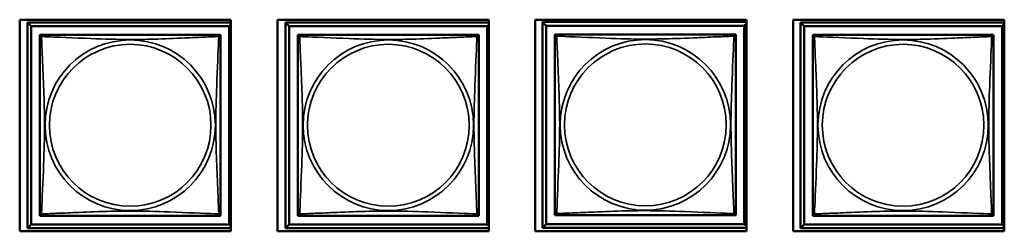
# Model space of a CAD drawing. Header units: inches. Extents: x 1.9 to 64.4, y 1.6 to 69.2.
# Tile 263 of 328: x 50.424 to 52.999, y 45.149 to 45.701. Entities that reach past the tile are written whole.
import ezdxf

# ---------------------------------------------------------------- set-up
doc = ezdxf.new("R2010")
doc.units = ezdxf.units.IN
doc.header["$MEASUREMENT"] = 0
doc.layers.add('Visible (ANSI)', color=7, linetype='Continuous', lineweight=50)
doc.layers.add('Visible Narrow (ANSI)', color=7, linetype='Continuous', lineweight=35)

msp = doc.modelspace()

# ---------------------------------------------------------------- linework, layer by layer
at = {"layer": 'Visible (ANSI)'}
for p, q in [((50.4241, 45.1485), (50.4241, 45.701)), ((50.4241, 45.701), (50.9766, 45.701)), ((50.9766, 45.701), (50.9766, 45.1485)), ((51.0981, 45.1485), (51.0981, 45.701)), ((51.0981, 45.701), (51.6506, 45.701)), ((51.6506, 45.701), (51.6506, 45.1485)), ((51.7721, 45.1485), (51.7721, 45.701)), ((51.7721, 45.701), (52.3246, 45.701)), ((52.3246, 45.701), (52.3246, 45.1485)), ((52.4461, 45.1485), (52.4461, 45.701)), ((52.4461, 45.701), (52.9986, 45.701)), ((52.9986, 45.701), (52.9986, 45.1485)), ((50.4443, 45.6941), (50.9766, 45.6941)), ((50.4541, 45.6843), (50.4443, 45.6941)), ((50.4443, 45.1567), (50.4443, 45.6941)), ((50.4541, 45.6843), (50.9718, 45.6843)), ((50.4541, 45.1665), (50.4541, 45.6843)), ((50.9766, 45.689), (50.9718, 45.6843)), ((50.9718, 45.6843), (50.9718, 45.1665)), ((51.1193, 45.6941), (51.6506, 45.6941)), ((51.1291, 45.6843), (51.1193, 45.6941)), ((51.1193, 45.1567), (51.1193, 45.6941)), ((51.1291, 45.6843), (51.6468, 45.6843)), ((51.1291, 45.1665), (51.1291, 45.6843)), ((51.6506, 45.688), (51.6468, 45.6843)), ((51.6468, 45.6843), (51.6468, 45.1665)), ((51.7913, 45.6951), (52.3246, 45.6951)), ((51.8011, 45.6853), (51.7913, 45.6951)), ((51.7913, 45.1577), (51.7913, 45.6951)), ((51.8011, 45.6853), (52.3188, 45.6853)), ((51.8011, 45.1675), (51.8011, 45.6853)), ((52.3246, 45.691), (52.3188, 45.6853)), ((52.3188, 45.6853), (52.3188, 45.1675)), ((52.4653, 45.6941), (52.9986, 45.6941)), ((52.4751, 45.6843), (52.4653, 45.6941)), ((52.4653, 45.1567), (52.4653, 45.6941)), ((52.4751, 45.6843), (52.9928, 45.6843)), ((52.4751, 45.1665), (52.4751, 45.6843)), ((52.9986, 45.69), (52.9928, 45.6843)), ((52.9928, 45.6843), (52.9928, 45.1665)), ((50.4767, 45.6558), (50.4767, 45.6616)), ((50.4767, 45.6616), (50.4825, 45.6616)), ((50.9434, 45.6616), (50.9492, 45.6616)), ((50.9492, 45.6616), (50.9492, 45.6557)), ((51.1517, 45.6558), (51.1517, 45.6616)), ((51.1517, 45.6616), (51.1575, 45.6616)), ((51.6184, 45.6616), (51.6242, 45.6616)), ((51.6242, 45.6616), (51.6242, 45.6557)), ((51.8237, 45.6568), (51.8237, 45.6626)), ((51.8237, 45.6626), (51.8295, 45.6626)), ((52.2904, 45.6626), (52.2962, 45.6626)), ((52.2962, 45.6626), (52.2962, 45.6567)), ((52.4977, 45.6558), (52.4977, 45.6616)), ((52.4977, 45.6616), (52.5035, 45.6616)), ((52.9644, 45.6616), (52.9702, 45.6616)), ((52.9702, 45.6616), (52.9702, 45.6557)), ((50.4767, 45.1892), (50.4767, 45.195)), ((50.4826, 45.1892), (50.4767, 45.1892)), ((50.9492, 45.1892), (50.9433, 45.1892)), ((50.9492, 45.1951), (50.9492, 45.1892)), ((51.1517, 45.1892), (51.1517, 45.195)), ((51.1576, 45.1892), (51.1517, 45.1892)), ((51.6242, 45.1892), (51.6183, 45.1892)), ((51.6242, 45.1951), (51.6242, 45.1892)), ((51.8237, 45.1902), (51.8237, 45.196)), ((51.8296, 45.1902), (51.8237, 45.1902)), ((52.2962, 45.1902), (52.2903, 45.1902)), ((52.2962, 45.1961), (52.2962, 45.1902)), ((52.4977, 45.1892), (52.4977, 45.195)), ((52.5036, 45.1892), (52.4977, 45.1892)), ((52.9702, 45.1892), (52.9643, 45.1892)), ((52.9702, 45.1951), (52.9702, 45.1892)), ((50.4541, 45.1665), (50.4443, 45.1567)), ((50.9766, 45.1567), (50.4443, 45.1567)), ((50.9718, 45.1665), (50.4541, 45.1665)), ((50.9718, 45.1665), (50.9766, 45.1618)), ((51.1291, 45.1665), (51.1193, 45.1567)), ((51.6506, 45.1567), (51.1193, 45.1567)), ((51.6468, 45.1665), (51.1291, 45.1665)), ((51.6468, 45.1665), (51.6506, 45.1628)), ((51.8011, 45.1675), (51.7913, 45.1577)), ((52.3246, 45.1577), (51.7913, 45.1577)), ((52.3188, 45.1675), (51.8011, 45.1675)), ((52.3188, 45.1675), (52.3246, 45.1618)), ((52.4751, 45.1665), (52.4653, 45.1567)), ((52.9986, 45.1567), (52.4653, 45.1567)), ((52.9928, 45.1665), (52.4751, 45.1665)), ((52.9928, 45.1665), (52.9986, 45.1608)), ((50.9766, 45.1485), (50.4241, 45.1485)), ((51.6506, 45.1485), (51.0981, 45.1485)), ((52.3246, 45.1485), (51.7721, 45.1485)), ((52.9986, 45.1485), (52.4461, 45.1485))]:
    msp.add_line(p, q, dxfattribs=at)
for centre, start, end in [((50.4826, 45.6557), 90, 180), ((50.9433, 45.6557), 0, 90), ((51.1576, 45.6557), 90, 180), ((51.6183, 45.6557), 0, 90), ((51.8296, 45.6567), 90, 180), ((52.2903, 45.6567), 0, 90), ((52.5036, 45.6557), 90, 180), ((52.9643, 45.6557), 0, 90), ((50.4826, 45.1951), 180, 270), ((50.9433, 45.1951), 270, 360), ((51.1576, 45.1951), 180, 270), ((51.6183, 45.1951), 270, 360), ((51.8296, 45.1961), 180, 270), ((52.2903, 45.1961), 270, 360), ((52.5036, 45.1951), 180, 270), ((52.9643, 45.1951), 270, 360)]:
    msp.add_arc(centre, 0.00591, start, end, dxfattribs=at)
for points in [[(50.4767, 45.6557), (50.4767, 45.6551), (50.4767, 45.6524), (50.4767, 45.648), (50.4767, 45.6399), (50.4767, 45.626), (50.4767, 45.6098), (50.4767, 45.5937), (50.4767, 45.5755), (50.4767, 45.5569), (50.4767, 45.5305), (50.4767, 45.5032), (50.4767, 45.4762), (50.4767, 45.4592), (50.4767, 45.4423), (50.4767, 45.4254), (50.4767, 45.3916), (50.4767, 45.3577), (50.4767, 45.324), (50.4767, 45.282), (50.4767, 45.2381), (50.4767, 45.2125), (50.4767, 45.2024), (50.4767, 45.196), (50.4767, 45.1951)], [(50.9433, 45.6616), (50.9427, 45.6616), (50.94, 45.6616), (50.9356, 45.6616), (50.9274, 45.6616), (50.9135, 45.6616), (50.8974, 45.6616), (50.8813, 45.6616), (50.8631, 45.6616), (50.8444, 45.6616), (50.8181, 45.6616), (50.7908, 45.6616), (50.7637, 45.6616), (50.7468, 45.6616), (50.7299, 45.6616), (50.713, 45.6616), (50.6791, 45.6616), (50.6453, 45.6616), (50.6115, 45.6616), (50.5695, 45.6616), (50.5256, 45.6616), (50.5001, 45.6616), (50.49, 45.6616), (50.4836, 45.6616), (50.4826, 45.6616)], [(50.9492, 45.1951), (50.9492, 45.1957), (50.9492, 45.1984), (50.9492, 45.2028), (50.9492, 45.2109), (50.9492, 45.2248), (50.9492, 45.241), (50.9492, 45.2571), (50.9492, 45.2753), (50.9492, 45.2939), (50.9492, 45.3203), (50.9492, 45.3476), (50.9492, 45.3746), (50.9492, 45.3916), (50.9492, 45.4085), (50.9492, 45.4254), (50.9492, 45.4592), (50.9492, 45.4931), (50.9492, 45.5268), (50.9492, 45.5688), (50.9492, 45.6127), (50.9492, 45.6383), (50.9492, 45.6484), (50.9492, 45.6548), (50.9492, 45.6557)], [(51.1517, 45.6557), (51.1517, 45.6551), (51.1517, 45.6524), (51.1517, 45.648), (51.1517, 45.6399), (51.1517, 45.626), (51.1517, 45.6098), (51.1517, 45.5937), (51.1517, 45.5755), (51.1517, 45.5569), (51.1517, 45.5305), (51.1517, 45.5032), (51.1517, 45.4762), (51.1517, 45.4592), (51.1517, 45.4423), (51.1517, 45.4254), (51.1517, 45.3916), (51.1517, 45.3577), (51.1517, 45.324), (51.1517, 45.282), (51.1517, 45.2381), (51.1517, 45.2125), (51.1517, 45.2024), (51.1517, 45.196), (51.1517, 45.1951)], [(51.6183, 45.6616), (51.6177, 45.6616), (51.615, 45.6616), (51.6106, 45.6616), (51.6024, 45.6616), (51.5885, 45.6616), (51.5724, 45.6616), (51.5563, 45.6616), (51.5381, 45.6616), (51.5194, 45.6616), (51.4931, 45.6616), (51.4658, 45.6616), (51.4387, 45.6616), (51.4218, 45.6616), (51.4049, 45.6616), (51.388, 45.6616), (51.3541, 45.6616), (51.3203, 45.6616), (51.2865, 45.6616), (51.2445, 45.6616), (51.2006, 45.6616), (51.1751, 45.6616), (51.165, 45.6616), (51.1586, 45.6616), (51.1576, 45.6616)], [(51.6242, 45.1951), (51.6242, 45.1957), (51.6242, 45.1984), (51.6242, 45.2028), (51.6242, 45.2109), (51.6242, 45.2248), (51.6242, 45.241), (51.6242, 45.2571), (51.6242, 45.2753), (51.6242, 45.2939), (51.6242, 45.3203), (51.6242, 45.3476), (51.6242, 45.3746), (51.6242, 45.3916), (51.6242, 45.4085), (51.6242, 45.4254), (51.6242, 45.4592), (51.6242, 45.4931), (51.6242, 45.5268), (51.6242, 45.5688), (51.6242, 45.6127), (51.6242, 45.6383), (51.6242, 45.6484), (51.6242, 45.6548), (51.6242, 45.6557)], [(51.8237, 45.6567), (51.8237, 45.6561), (51.8237, 45.6534), (51.8237, 45.649), (51.8237, 45.6409), (51.8237, 45.627), (51.8237, 45.6108), (51.8237, 45.5947), (51.8237, 45.5765), (51.8237, 45.5579), (51.8237, 45.5315), (51.8237, 45.5042), (51.8237, 45.4772), (51.8237, 45.4602), (51.8237, 45.4433), (51.8237, 45.4264), (51.8237, 45.3926), (51.8237, 45.3587), (51.8237, 45.325), (51.8237, 45.283), (51.8237, 45.2391), (51.8237, 45.2135), (51.8237, 45.2034), (51.8237, 45.197), (51.8237, 45.1961)], [(52.2903, 45.6626), (52.2897, 45.6626), (52.287, 45.6626), (52.2826, 45.6626), (52.2744, 45.6626), (52.2605, 45.6626), (52.2444, 45.6626), (52.2283, 45.6626), (52.2101, 45.6626), (52.1914, 45.6626), (52.1651, 45.6626), (52.1378, 45.6626), (52.1107, 45.6626), (52.0938, 45.6626), (52.0769, 45.6626), (52.06, 45.6626), (52.0261, 45.6626), (51.9923, 45.6626), (51.9585, 45.6626), (51.9165, 45.6626), (51.8726, 45.6626), (51.8471, 45.6626), (51.837, 45.6626), (51.8306, 45.6626), (51.8296, 45.6626)], [(52.2962, 45.1961), (52.2962, 45.1967), (52.2962, 45.1994), (52.2962, 45.2038), (52.2962, 45.2119), (52.2962, 45.2258), (52.2962, 45.242), (52.2962, 45.2581), (52.2962, 45.2763), (52.2962, 45.2949), (52.2962, 45.3213), (52.2962, 45.3486), (52.2962, 45.3756), (52.2962, 45.3926), (52.2962, 45.4095), (52.2962, 45.4264), (52.2962, 45.4602), (52.2962, 45.4941), (52.2962, 45.5278), (52.2962, 45.5698), (52.2962, 45.6137), (52.2962, 45.6393), (52.2962, 45.6494), (52.2962, 45.6558), (52.2962, 45.6567)], [(52.4977, 45.6557), (52.4977, 45.6551), (52.4977, 45.6524), (52.4977, 45.648), (52.4977, 45.6399), (52.4977, 45.626), (52.4977, 45.6098), (52.4977, 45.5937), (52.4977, 45.5755), (52.4977, 45.5569), (52.4977, 45.5305), (52.4977, 45.5032), (52.4977, 45.4762), (52.4977, 45.4592), (52.4977, 45.4423), (52.4977, 45.4254), (52.4977, 45.3916), (52.4977, 45.3577), (52.4977, 45.324), (52.4977, 45.282), (52.4977, 45.2381), (52.4977, 45.2125), (52.4977, 45.2024), (52.4977, 45.196), (52.4977, 45.1951)], [(52.9643, 45.6616), (52.9637, 45.6616), (52.961, 45.6616), (52.9566, 45.6616), (52.9484, 45.6616), (52.9345, 45.6616), (52.9184, 45.6616), (52.9023, 45.6616), (52.8841, 45.6616), (52.8654, 45.6616), (52.8391, 45.6616), (52.8118, 45.6616), (52.7847, 45.6616), (52.7678, 45.6616), (52.7509, 45.6616), (52.734, 45.6616), (52.7001, 45.6616), (52.6663, 45.6616), (52.6325, 45.6616), (52.5905, 45.6616), (52.5466, 45.6616), (52.5211, 45.6616), (52.511, 45.6616), (52.5046, 45.6616), (52.5036, 45.6616)], [(52.9702, 45.1951), (52.9702, 45.1957), (52.9702, 45.1984), (52.9702, 45.2028), (52.9702, 45.2109), (52.9702, 45.2248), (52.9702, 45.241), (52.9702, 45.2571), (52.9702, 45.2753), (52.9702, 45.2939), (52.9702, 45.3203), (52.9702, 45.3476), (52.9702, 45.3746), (52.9702, 45.3916), (52.9702, 45.4085), (52.9702, 45.4254), (52.9702, 45.4592), (52.9702, 45.4931), (52.9702, 45.5268), (52.9702, 45.5688), (52.9702, 45.6127), (52.9702, 45.6383), (52.9702, 45.6484), (52.9702, 45.6548), (52.9702, 45.6557)], [(50.4826, 45.1892), (50.4832, 45.1892), (50.4859, 45.1892), (50.4903, 45.1892), (50.4985, 45.1892), (50.5124, 45.1892), (50.5285, 45.1892), (50.5446, 45.1892), (50.5629, 45.1892), (50.5815, 45.1892), (50.6078, 45.1892), (50.6351, 45.1892), (50.6622, 45.1892), (50.6791, 45.1892), (50.696, 45.1892), (50.713, 45.1892), (50.7468, 45.1892), (50.7807, 45.1892), (50.8144, 45.1892), (50.8564, 45.1892), (50.9003, 45.1892), (50.9258, 45.1892), (50.9359, 45.1892), (50.9423, 45.1892), (50.9433, 45.1892)], [(51.1576, 45.1892), (51.1582, 45.1892), (51.1609, 45.1892), (51.1653, 45.1892), (51.1735, 45.1892), (51.1874, 45.1892), (51.2035, 45.1892), (51.2196, 45.1892), (51.2379, 45.1892), (51.2565, 45.1892), (51.2828, 45.1892), (51.3101, 45.1892), (51.3372, 45.1892), (51.3541, 45.1892), (51.371, 45.1892), (51.388, 45.1892), (51.4218, 45.1892), (51.4557, 45.1892), (51.4894, 45.1892), (51.5314, 45.1892), (51.5753, 45.1892), (51.6008, 45.1892), (51.6109, 45.1892), (51.6173, 45.1892), (51.6183, 45.1892)], [(51.8296, 45.1902), (51.8302, 45.1902), (51.8329, 45.1902), (51.8373, 45.1902), (51.8455, 45.1902), (51.8594, 45.1902), (51.8755, 45.1902), (51.8916, 45.1902), (51.9099, 45.1902), (51.9285, 45.1902), (51.9548, 45.1902), (51.9821, 45.1902), (52.0092, 45.1902), (52.0261, 45.1902), (52.043, 45.1902), (52.06, 45.1902), (52.0938, 45.1902), (52.1277, 45.1902), (52.1614, 45.1902), (52.2034, 45.1902), (52.2473, 45.1902), (52.2728, 45.1902), (52.2829, 45.1902), (52.2893, 45.1902), (52.2903, 45.1902)], [(52.5036, 45.1892), (52.5042, 45.1892), (52.5069, 45.1892), (52.5113, 45.1892), (52.5195, 45.1892), (52.5334, 45.1892), (52.5495, 45.1892), (52.5656, 45.1892), (52.5839, 45.1892), (52.6025, 45.1892), (52.6288, 45.1892), (52.6561, 45.1892), (52.6832, 45.1892), (52.7001, 45.1892), (52.717, 45.1892), (52.734, 45.1892), (52.7678, 45.1892), (52.8017, 45.1892), (52.8354, 45.1892), (52.8774, 45.1892), (52.9213, 45.1892), (52.9468, 45.1892), (52.9569, 45.1892), (52.9633, 45.1892), (52.9643, 45.1892)]]:
    msp.add_open_spline(points, degree=3, knots=[0.325731, 0.325731, 0.325731, 0.325731, 0.404774, 0.404774, 0.404774, 0.550532, 0.550532, 0.550532, 0.69629, 0.69629, 0.69629, 0.902598, 0.902598, 0.902598, 1.03154, 1.03154, 1.03154, 1.289425, 1.289425, 1.289425, 1.610774, 1.610774, 1.610774, 1.73735, 1.73735, 1.73735, 1.73735], dxfattribs=at)
at = {"layer": 'Visible Narrow (ANSI)'}
for centre, radius in [((50.713, 45.4254), 0.2227), ((51.388, 45.4254), 0.2227), ((52.06, 45.4264), 0.2227), ((52.734, 45.4254), 0.2227), ((50.713, 45.4254), 0.2113), ((51.388, 45.4254), 0.2113), ((52.06, 45.4264), 0.2113), ((52.734, 45.4254), 0.2113)]:
    msp.add_circle(centre, radius, dxfattribs=at)
for points, knots in [([(50.4767, 45.6557), (50.4767, 45.6558), (50.4767, 45.6559), (50.4768, 45.6562), (50.4768, 45.6564), (50.477, 45.6567), (50.477, 45.6568), (50.4772, 45.6569), (50.4773, 45.657), (50.4775, 45.6571), (50.4777, 45.6572), (50.4783, 45.6574), (50.4787, 45.6575), (50.4799, 45.6574), (50.4805, 45.6573), (50.4813, 45.6571)], [-0.0844808, -0.0844808, -0.0844808, -0.0844808, -0.06943799, -0.06943799, -0.05587828, -0.05587828, -0.04740346, -0.04740346, -0.04210669, -0.04210669, -0.03151317, -0.03151317, -0.01456352, -0.01456352, 0.00026741, 0.00026741, 0.00026741, 0.00026741]), ([(50.4813, 45.6571), (50.4811, 45.6578), (50.481, 45.6585), (50.4809, 45.6596), (50.4809, 45.6601), (50.4811, 45.6607), (50.4812, 45.6609), (50.4814, 45.6611), (50.4814, 45.6612), (50.4816, 45.6613), (50.4817, 45.6614), (50.4819, 45.6615), (50.4821, 45.6616), (50.4824, 45.6616), (50.4826, 45.6616), (50.4826, 45.6616)], [-0.00026741, -0.00026741, -0.00026741, -0.00026741, 0.01456352, 0.01456352, 0.03151317, 0.03151317, 0.04210669, 0.04210669, 0.04740346, 0.04740346, 0.05587828, 0.05587828, 0.06943799, 0.06943799, 0.0844808, 0.0844808, 0.0844808, 0.0844808]), ([(50.4813, 45.1937), (50.4814, 45.1966), (50.4815, 45.2), (50.4817, 45.204), (50.4828, 45.2317), (50.4849, 45.2787), (50.4866, 45.3222), (50.488, 45.3571), (50.489, 45.3913), (50.489, 45.4254), (50.489, 45.4424), (50.4887, 45.4595), (50.4883, 45.4767), (50.4876, 45.5041), (50.4865, 45.5323), (50.4853, 45.56), (50.4845, 45.5795), (50.4836, 45.5988), (50.4829, 45.6161), (50.4822, 45.6333), (50.4816, 45.6483), (50.4813, 45.6571)], [-1.657319, -1.657319, -1.657319, -1.657319, -1.610774, -1.610774, -1.610774, -1.289425, -1.289425, -1.289425, -1.03154, -1.03154, -1.03154, -0.902598, -0.902598, -0.902598, -0.69629, -0.69629, -0.69629, -0.550532, -0.550532, -0.550532, -0.405761, -0.405761, -0.405761, -0.405761]), ([(50.4813, 45.6571), (50.4841, 45.657), (50.4876, 45.6568), (50.4916, 45.6567), (50.5192, 45.6556), (50.5662, 45.6535), (50.6098, 45.6518), (50.6447, 45.6504), (50.6789, 45.6494), (50.713, 45.6494), (50.73, 45.6494), (50.747, 45.6496), (50.7642, 45.65), (50.7917, 45.6507), (50.8198, 45.6519), (50.8475, 45.653), (50.8671, 45.6539), (50.8864, 45.6547), (50.9037, 45.6554), (50.9209, 45.6561), (50.9358, 45.6567), (50.9446, 45.6571)], [-1.657319, -1.657319, -1.657319, -1.657319, -1.610774, -1.610774, -1.610774, -1.289425, -1.289425, -1.289425, -1.03154, -1.03154, -1.03154, -0.902598, -0.902598, -0.902598, -0.69629, -0.69629, -0.69629, -0.550532, -0.550532, -0.550532, -0.405761, -0.405761, -0.405761, -0.405761]), ([(50.9446, 45.6571), (50.9445, 45.6542), (50.9444, 45.6508), (50.9442, 45.6468), (50.9431, 45.6191), (50.941, 45.5721), (50.9393, 45.5286), (50.9379, 45.4937), (50.9369, 45.4595), (50.9369, 45.4254), (50.9369, 45.4084), (50.9372, 45.3913), (50.9376, 45.3741), (50.9383, 45.3466), (50.9394, 45.3185), (50.9406, 45.2908), (50.9414, 45.2713), (50.9423, 45.2519), (50.943, 45.2347), (50.9437, 45.2175), (50.9443, 45.2025), (50.9446, 45.1937)], [-1.657319, -1.657319, -1.657319, -1.657319, -1.610774, -1.610774, -1.610774, -1.289425, -1.289425, -1.289425, -1.03154, -1.03154, -1.03154, -0.902598, -0.902598, -0.902598, -0.69629, -0.69629, -0.69629, -0.550532, -0.550532, -0.550532, -0.405761, -0.405761, -0.405761, -0.405761]), ([(50.9433, 45.6616), (50.9434, 45.6616), (50.9435, 45.6616), (50.9438, 45.6616), (50.944, 45.6615), (50.9442, 45.6614), (50.9443, 45.6613), (50.9445, 45.6612), (50.9445, 45.6611), (50.9447, 45.6609), (50.9448, 45.6607), (50.945, 45.6601), (50.945, 45.6596), (50.9449, 45.6585), (50.9448, 45.6578), (50.9446, 45.6571)], [-0.0844808, -0.0844808, -0.0844808, -0.0844808, -0.06943799, -0.06943799, -0.05587828, -0.05587828, -0.04740346, -0.04740346, -0.04210669, -0.04210669, -0.03151317, -0.03151317, -0.01456352, -0.01456352, 0.00026741, 0.00026741, 0.00026741, 0.00026741]), ([(50.9446, 45.6571), (50.9454, 45.6573), (50.946, 45.6574), (50.9472, 45.6575), (50.9477, 45.6574), (50.9482, 45.6572), (50.9484, 45.6571), (50.9486, 45.657), (50.9487, 45.6569), (50.9489, 45.6568), (50.9489, 45.6567), (50.9491, 45.6564), (50.9491, 45.6562), (50.9492, 45.6559), (50.9492, 45.6558), (50.9492, 45.6557)], [-0.00026741, -0.00026741, -0.00026741, -0.00026741, 0.01456352, 0.01456352, 0.03151317, 0.03151317, 0.04210669, 0.04210669, 0.04740346, 0.04740346, 0.05587828, 0.05587828, 0.06943799, 0.06943799, 0.0844808, 0.0844808, 0.0844808, 0.0844808]), ([(51.1517, 45.6557), (51.1517, 45.6558), (51.1517, 45.6559), (51.1518, 45.6562), (51.1518, 45.6564), (51.152, 45.6567), (51.152, 45.6568), (51.1522, 45.6569), (51.1523, 45.657), (51.1525, 45.6571), (51.1527, 45.6572), (51.1533, 45.6574), (51.1537, 45.6575), (51.1549, 45.6574), (51.1555, 45.6573), (51.1563, 45.6571)], [-0.0844808, -0.0844808, -0.0844808, -0.0844808, -0.06943799, -0.06943799, -0.05587828, -0.05587828, -0.04740346, -0.04740346, -0.04210669, -0.04210669, -0.03151317, -0.03151317, -0.01456352, -0.01456352, 0.00026741, 0.00026741, 0.00026741, 0.00026741]), ([(51.1563, 45.6571), (51.1561, 45.6578), (51.156, 45.6585), (51.1559, 45.6596), (51.1559, 45.6601), (51.1561, 45.6607), (51.1562, 45.6609), (51.1564, 45.6611), (51.1564, 45.6612), (51.1566, 45.6613), (51.1567, 45.6614), (51.1569, 45.6615), (51.1571, 45.6616), (51.1574, 45.6616), (51.1576, 45.6616), (51.1576, 45.6616)], [-0.00026741, -0.00026741, -0.00026741, -0.00026741, 0.01456352, 0.01456352, 0.03151317, 0.03151317, 0.04210669, 0.04210669, 0.04740346, 0.04740346, 0.05587828, 0.05587828, 0.06943799, 0.06943799, 0.0844808, 0.0844808, 0.0844808, 0.0844808]), ([(51.1563, 45.1937), (51.1564, 45.1966), (51.1565, 45.2), (51.1567, 45.204), (51.1578, 45.2317), (51.1599, 45.2787), (51.1616, 45.3222), (51.163, 45.3571), (51.164, 45.3913), (51.164, 45.4254), (51.164, 45.4424), (51.1637, 45.4595), (51.1633, 45.4767), (51.1626, 45.5041), (51.1615, 45.5323), (51.1603, 45.56), (51.1595, 45.5795), (51.1586, 45.5988), (51.1579, 45.6161), (51.1572, 45.6333), (51.1566, 45.6483), (51.1563, 45.6571)], [-1.657319, -1.657319, -1.657319, -1.657319, -1.610774, -1.610774, -1.610774, -1.289425, -1.289425, -1.289425, -1.03154, -1.03154, -1.03154, -0.902598, -0.902598, -0.902598, -0.69629, -0.69629, -0.69629, -0.550532, -0.550532, -0.550532, -0.405761, -0.405761, -0.405761, -0.405761]), ([(51.1563, 45.6571), (51.1591, 45.657), (51.1626, 45.6568), (51.1666, 45.6567), (51.1942, 45.6556), (51.2412, 45.6535), (51.2848, 45.6518), (51.3197, 45.6504), (51.3539, 45.6494), (51.388, 45.6494), (51.405, 45.6494), (51.422, 45.6496), (51.4392, 45.65), (51.4667, 45.6507), (51.4948, 45.6519), (51.5225, 45.653), (51.5421, 45.6539), (51.5614, 45.6547), (51.5787, 45.6554), (51.5959, 45.6561), (51.6108, 45.6567), (51.6196, 45.6571)], [-1.657319, -1.657319, -1.657319, -1.657319, -1.610774, -1.610774, -1.610774, -1.289425, -1.289425, -1.289425, -1.03154, -1.03154, -1.03154, -0.902598, -0.902598, -0.902598, -0.69629, -0.69629, -0.69629, -0.550532, -0.550532, -0.550532, -0.405761, -0.405761, -0.405761, -0.405761]), ([(51.6196, 45.6571), (51.6195, 45.6542), (51.6194, 45.6508), (51.6192, 45.6468), (51.6181, 45.6191), (51.616, 45.5721), (51.6143, 45.5286), (51.6129, 45.4937), (51.6119, 45.4595), (51.6119, 45.4254), (51.6119, 45.4084), (51.6122, 45.3913), (51.6126, 45.3741), (51.6133, 45.3466), (51.6144, 45.3185), (51.6156, 45.2908), (51.6164, 45.2713), (51.6173, 45.2519), (51.618, 45.2347), (51.6187, 45.2175), (51.6193, 45.2025), (51.6196, 45.1937)], [-1.657319, -1.657319, -1.657319, -1.657319, -1.610774, -1.610774, -1.610774, -1.289425, -1.289425, -1.289425, -1.03154, -1.03154, -1.03154, -0.902598, -0.902598, -0.902598, -0.69629, -0.69629, -0.69629, -0.550532, -0.550532, -0.550532, -0.405761, -0.405761, -0.405761, -0.405761]), ([(51.6183, 45.6616), (51.6184, 45.6616), (51.6185, 45.6616), (51.6188, 45.6616), (51.619, 45.6615), (51.6192, 45.6614), (51.6193, 45.6613), (51.6195, 45.6612), (51.6195, 45.6611), (51.6197, 45.6609), (51.6198, 45.6607), (51.62, 45.6601), (51.62, 45.6596), (51.6199, 45.6585), (51.6198, 45.6578), (51.6196, 45.6571)], [-0.0844808, -0.0844808, -0.0844808, -0.0844808, -0.06943799, -0.06943799, -0.05587828, -0.05587828, -0.04740346, -0.04740346, -0.04210669, -0.04210669, -0.03151317, -0.03151317, -0.01456352, -0.01456352, 0.00026741, 0.00026741, 0.00026741, 0.00026741]), ([(51.6196, 45.6571), (51.6204, 45.6573), (51.621, 45.6574), (51.6222, 45.6575), (51.6227, 45.6574), (51.6232, 45.6572), (51.6234, 45.6571), (51.6236, 45.657), (51.6237, 45.6569), (51.6239, 45.6568), (51.6239, 45.6567), (51.6241, 45.6564), (51.6241, 45.6562), (51.6242, 45.6559), (51.6242, 45.6558), (51.6242, 45.6557)], [-0.00026741, -0.00026741, -0.00026741, -0.00026741, 0.01456352, 0.01456352, 0.03151317, 0.03151317, 0.04210669, 0.04210669, 0.04740346, 0.04740346, 0.05587828, 0.05587828, 0.06943799, 0.06943799, 0.0844808, 0.0844808, 0.0844808, 0.0844808]), ([(51.8237, 45.6567), (51.8237, 45.6568), (51.8237, 45.6569), (51.8238, 45.6572), (51.8238, 45.6574), (51.824, 45.6577), (51.824, 45.6578), (51.8242, 45.6579), (51.8243, 45.658), (51.8245, 45.6581), (51.8247, 45.6582), (51.8253, 45.6584), (51.8257, 45.6585), (51.8269, 45.6584), (51.8275, 45.6583), (51.8283, 45.6581)], [-0.0844808, -0.0844808, -0.0844808, -0.0844808, -0.06943799, -0.06943799, -0.05587828, -0.05587828, -0.04740346, -0.04740346, -0.04210669, -0.04210669, -0.03151317, -0.03151317, -0.01456352, -0.01456352, 0.00026741, 0.00026741, 0.00026741, 0.00026741]), ([(51.8283, 45.6581), (51.8281, 45.6588), (51.828, 45.6595), (51.8279, 45.6606), (51.8279, 45.6611), (51.8281, 45.6617), (51.8282, 45.6619), (51.8284, 45.6621), (51.8284, 45.6622), (51.8286, 45.6623), (51.8287, 45.6624), (51.8289, 45.6625), (51.8291, 45.6626), (51.8294, 45.6626), (51.8296, 45.6626), (51.8296, 45.6626)], [-0.00026741, -0.00026741, -0.00026741, -0.00026741, 0.01456352, 0.01456352, 0.03151317, 0.03151317, 0.04210669, 0.04210669, 0.04740346, 0.04740346, 0.05587828, 0.05587828, 0.06943799, 0.06943799, 0.0844808, 0.0844808, 0.0844808, 0.0844808]), ([(51.8283, 45.1947), (51.8284, 45.1976), (51.8285, 45.201), (51.8287, 45.205), (51.8298, 45.2327), (51.8319, 45.2797), (51.8336, 45.3232), (51.835, 45.3581), (51.836, 45.3923), (51.836, 45.4264), (51.836, 45.4434), (51.8357, 45.4605), (51.8353, 45.4777), (51.8346, 45.5051), (51.8335, 45.5333), (51.8323, 45.561), (51.8315, 45.5805), (51.8306, 45.5998), (51.8299, 45.6171), (51.8292, 45.6343), (51.8286, 45.6493), (51.8283, 45.6581)], [-1.657319, -1.657319, -1.657319, -1.657319, -1.610774, -1.610774, -1.610774, -1.289425, -1.289425, -1.289425, -1.03154, -1.03154, -1.03154, -0.902598, -0.902598, -0.902598, -0.69629, -0.69629, -0.69629, -0.550532, -0.550532, -0.550532, -0.405761, -0.405761, -0.405761, -0.405761]), ([(51.8283, 45.6581), (51.8311, 45.658), (51.8346, 45.6578), (51.8386, 45.6577), (51.8662, 45.6566), (51.9132, 45.6545), (51.9568, 45.6528), (51.9917, 45.6514), (52.0259, 45.6504), (52.06, 45.6504), (52.077, 45.6504), (52.094, 45.6506), (52.1112, 45.651), (52.1387, 45.6517), (52.1668, 45.6529), (52.1945, 45.654), (52.2141, 45.6549), (52.2334, 45.6557), (52.2507, 45.6564), (52.2679, 45.6571), (52.2828, 45.6577), (52.2916, 45.6581)], [-1.657319, -1.657319, -1.657319, -1.657319, -1.610774, -1.610774, -1.610774, -1.289425, -1.289425, -1.289425, -1.03154, -1.03154, -1.03154, -0.902598, -0.902598, -0.902598, -0.69629, -0.69629, -0.69629, -0.550532, -0.550532, -0.550532, -0.405761, -0.405761, -0.405761, -0.405761]), ([(52.2916, 45.6581), (52.2915, 45.6552), (52.2914, 45.6518), (52.2912, 45.6478), (52.2901, 45.6201), (52.288, 45.5731), (52.2863, 45.5296), (52.2849, 45.4947), (52.2839, 45.4605), (52.2839, 45.4264), (52.2839, 45.4094), (52.2842, 45.3923), (52.2846, 45.3751), (52.2853, 45.3476), (52.2864, 45.3195), (52.2876, 45.2918), (52.2884, 45.2723), (52.2893, 45.2529), (52.29, 45.2357), (52.2907, 45.2185), (52.2913, 45.2035), (52.2916, 45.1947)], [-1.657319, -1.657319, -1.657319, -1.657319, -1.610774, -1.610774, -1.610774, -1.289425, -1.289425, -1.289425, -1.03154, -1.03154, -1.03154, -0.902598, -0.902598, -0.902598, -0.69629, -0.69629, -0.69629, -0.550532, -0.550532, -0.550532, -0.405761, -0.405761, -0.405761, -0.405761]), ([(52.2903, 45.6626), (52.2904, 45.6626), (52.2905, 45.6626), (52.2908, 45.6626), (52.291, 45.6625), (52.2912, 45.6624), (52.2913, 45.6623), (52.2915, 45.6622), (52.2915, 45.6621), (52.2917, 45.6619), (52.2918, 45.6617), (52.292, 45.6611), (52.292, 45.6606), (52.2919, 45.6595), (52.2918, 45.6588), (52.2916, 45.6581)], [-0.0844808, -0.0844808, -0.0844808, -0.0844808, -0.06943799, -0.06943799, -0.05587828, -0.05587828, -0.04740346, -0.04740346, -0.04210669, -0.04210669, -0.03151317, -0.03151317, -0.01456352, -0.01456352, 0.00026741, 0.00026741, 0.00026741, 0.00026741]), ([(52.2916, 45.6581), (52.2924, 45.6583), (52.293, 45.6584), (52.2942, 45.6585), (52.2947, 45.6584), (52.2952, 45.6582), (52.2954, 45.6581), (52.2956, 45.658), (52.2957, 45.6579), (52.2959, 45.6578), (52.2959, 45.6577), (52.2961, 45.6574), (52.2961, 45.6572), (52.2962, 45.6569), (52.2962, 45.6568), (52.2962, 45.6567)], [-0.00026741, -0.00026741, -0.00026741, -0.00026741, 0.01456352, 0.01456352, 0.03151317, 0.03151317, 0.04210669, 0.04210669, 0.04740346, 0.04740346, 0.05587828, 0.05587828, 0.06943799, 0.06943799, 0.0844808, 0.0844808, 0.0844808, 0.0844808]), ([(52.4977, 45.6557), (52.4977, 45.6558), (52.4977, 45.6559), (52.4978, 45.6562), (52.4978, 45.6564), (52.498, 45.6567), (52.498, 45.6568), (52.4982, 45.6569), (52.4983, 45.657), (52.4985, 45.6571), (52.4987, 45.6572), (52.4993, 45.6574), (52.4997, 45.6575), (52.5009, 45.6574), (52.5015, 45.6573), (52.5023, 45.6571)], [-0.0844808, -0.0844808, -0.0844808, -0.0844808, -0.06943799, -0.06943799, -0.05587828, -0.05587828, -0.04740346, -0.04740346, -0.04210669, -0.04210669, -0.03151317, -0.03151317, -0.01456352, -0.01456352, 0.00026741, 0.00026741, 0.00026741, 0.00026741]), ([(52.5023, 45.6571), (52.5021, 45.6578), (52.502, 45.6585), (52.5019, 45.6596), (52.5019, 45.6601), (52.5021, 45.6607), (52.5022, 45.6609), (52.5024, 45.6611), (52.5024, 45.6612), (52.5026, 45.6613), (52.5027, 45.6614), (52.5029, 45.6615), (52.5031, 45.6616), (52.5034, 45.6616), (52.5036, 45.6616), (52.5036, 45.6616)], [-0.00026741, -0.00026741, -0.00026741, -0.00026741, 0.01456352, 0.01456352, 0.03151317, 0.03151317, 0.04210669, 0.04210669, 0.04740346, 0.04740346, 0.05587828, 0.05587828, 0.06943799, 0.06943799, 0.0844808, 0.0844808, 0.0844808, 0.0844808]), ([(52.5023, 45.1937), (52.5024, 45.1966), (52.5025, 45.2), (52.5027, 45.204), (52.5038, 45.2317), (52.5059, 45.2787), (52.5076, 45.3222), (52.509, 45.3571), (52.51, 45.3913), (52.51, 45.4254), (52.51, 45.4424), (52.5097, 45.4595), (52.5093, 45.4767), (52.5086, 45.5041), (52.5075, 45.5323), (52.5063, 45.56), (52.5055, 45.5795), (52.5046, 45.5988), (52.5039, 45.6161), (52.5032, 45.6333), (52.5026, 45.6483), (52.5023, 45.6571)], [-1.657319, -1.657319, -1.657319, -1.657319, -1.610774, -1.610774, -1.610774, -1.289425, -1.289425, -1.289425, -1.03154, -1.03154, -1.03154, -0.902598, -0.902598, -0.902598, -0.69629, -0.69629, -0.69629, -0.550532, -0.550532, -0.550532, -0.405761, -0.405761, -0.405761, -0.405761]), ([(52.5023, 45.6571), (52.5051, 45.657), (52.5086, 45.6568), (52.5126, 45.6567), (52.5402, 45.6556), (52.5872, 45.6535), (52.6308, 45.6518), (52.6657, 45.6504), (52.6999, 45.6494), (52.734, 45.6494), (52.751, 45.6494), (52.768, 45.6496), (52.7852, 45.65), (52.8127, 45.6507), (52.8408, 45.6519), (52.8685, 45.653), (52.8881, 45.6539), (52.9074, 45.6547), (52.9247, 45.6554), (52.9419, 45.6561), (52.9568, 45.6567), (52.9656, 45.6571)], [-1.657319, -1.657319, -1.657319, -1.657319, -1.610774, -1.610774, -1.610774, -1.289425, -1.289425, -1.289425, -1.03154, -1.03154, -1.03154, -0.902598, -0.902598, -0.902598, -0.69629, -0.69629, -0.69629, -0.550532, -0.550532, -0.550532, -0.405761, -0.405761, -0.405761, -0.405761]), ([(52.9656, 45.6571), (52.9655, 45.6542), (52.9654, 45.6508), (52.9652, 45.6468), (52.9641, 45.6191), (52.962, 45.5721), (52.9603, 45.5286), (52.9589, 45.4937), (52.9579, 45.4595), (52.9579, 45.4254), (52.9579, 45.4084), (52.9582, 45.3913), (52.9586, 45.3741), (52.9593, 45.3466), (52.9604, 45.3185), (52.9616, 45.2908), (52.9624, 45.2713), (52.9633, 45.2519), (52.964, 45.2347), (52.9647, 45.2175), (52.9653, 45.2025), (52.9656, 45.1937)], [-1.657319, -1.657319, -1.657319, -1.657319, -1.610774, -1.610774, -1.610774, -1.289425, -1.289425, -1.289425, -1.03154, -1.03154, -1.03154, -0.902598, -0.902598, -0.902598, -0.69629, -0.69629, -0.69629, -0.550532, -0.550532, -0.550532, -0.405761, -0.405761, -0.405761, -0.405761]), ([(52.9643, 45.6616), (52.9644, 45.6616), (52.9645, 45.6616), (52.9648, 45.6616), (52.965, 45.6615), (52.9652, 45.6614), (52.9653, 45.6613), (52.9655, 45.6612), (52.9655, 45.6611), (52.9657, 45.6609), (52.9658, 45.6607), (52.966, 45.6601), (52.966, 45.6596), (52.9659, 45.6585), (52.9658, 45.6578), (52.9656, 45.6571)], [-0.0844808, -0.0844808, -0.0844808, -0.0844808, -0.06943799, -0.06943799, -0.05587828, -0.05587828, -0.04740346, -0.04740346, -0.04210669, -0.04210669, -0.03151317, -0.03151317, -0.01456352, -0.01456352, 0.00026741, 0.00026741, 0.00026741, 0.00026741]), ([(52.9656, 45.6571), (52.9664, 45.6573), (52.967, 45.6574), (52.9682, 45.6575), (52.9687, 45.6574), (52.9692, 45.6572), (52.9694, 45.6571), (52.9696, 45.657), (52.9697, 45.6569), (52.9699, 45.6568), (52.9699, 45.6567), (52.9701, 45.6564), (52.9701, 45.6562), (52.9702, 45.6559), (52.9702, 45.6558), (52.9702, 45.6557)], [-0.00026741, -0.00026741, -0.00026741, -0.00026741, 0.01456352, 0.01456352, 0.03151317, 0.03151317, 0.04210669, 0.04210669, 0.04740346, 0.04740346, 0.05587828, 0.05587828, 0.06943799, 0.06943799, 0.0844808, 0.0844808, 0.0844808, 0.0844808]), ([(50.4813, 45.1937), (50.4805, 45.1935), (50.4799, 45.1934), (50.4787, 45.1933), (50.4783, 45.1934), (50.4777, 45.1936), (50.4775, 45.1937), (50.4773, 45.1938), (50.4772, 45.1939), (50.477, 45.194), (50.477, 45.1941), (50.4768, 45.1944), (50.4768, 45.1946), (50.4767, 45.1949), (50.4767, 45.195), (50.4767, 45.1951)], [-0.00026741, -0.00026741, -0.00026741, -0.00026741, 0.01456352, 0.01456352, 0.03151317, 0.03151317, 0.04210669, 0.04210669, 0.04740346, 0.04740346, 0.05587828, 0.05587828, 0.06943799, 0.06943799, 0.0844808, 0.0844808, 0.0844808, 0.0844808]), ([(50.4826, 45.1892), (50.4826, 45.1892), (50.4824, 45.1892), (50.4821, 45.1892), (50.4819, 45.1893), (50.4817, 45.1894), (50.4816, 45.1895), (50.4814, 45.1896), (50.4814, 45.1897), (50.4812, 45.1899), (50.4811, 45.1901), (50.4809, 45.1907), (50.4809, 45.1912), (50.481, 45.1923), (50.4811, 45.193), (50.4813, 45.1937)], [-0.0844808, -0.0844808, -0.0844808, -0.0844808, -0.06943799, -0.06943799, -0.05587828, -0.05587828, -0.04740346, -0.04740346, -0.04210669, -0.04210669, -0.03151317, -0.03151317, -0.01456352, -0.01456352, 0.00026741, 0.00026741, 0.00026741, 0.00026741]), ([(50.9446, 45.1937), (50.9418, 45.1938), (50.9383, 45.194), (50.9343, 45.1941), (50.9067, 45.1952), (50.8597, 45.1973), (50.8161, 45.199), (50.7812, 45.2004), (50.747, 45.2014), (50.713, 45.2014), (50.6959, 45.2014), (50.6789, 45.2012), (50.6617, 45.2008), (50.6342, 45.2001), (50.6061, 45.1989), (50.5784, 45.1978), (50.5589, 45.1969), (50.5395, 45.1961), (50.5222, 45.1954), (50.505, 45.1946), (50.4901, 45.1941), (50.4813, 45.1937)], [-1.657319, -1.657319, -1.657319, -1.657319, -1.610774, -1.610774, -1.610774, -1.289425, -1.289425, -1.289425, -1.03154, -1.03154, -1.03154, -0.902598, -0.902598, -0.902598, -0.69629, -0.69629, -0.69629, -0.550532, -0.550532, -0.550532, -0.405761, -0.405761, -0.405761, -0.405761]), ([(50.9446, 45.1937), (50.9448, 45.193), (50.9449, 45.1923), (50.945, 45.1912), (50.945, 45.1907), (50.9448, 45.1901), (50.9447, 45.1899), (50.9445, 45.1897), (50.9445, 45.1896), (50.9443, 45.1895), (50.9442, 45.1894), (50.944, 45.1893), (50.9438, 45.1892), (50.9435, 45.1892), (50.9434, 45.1892), (50.9433, 45.1892)], [-0.00026741, -0.00026741, -0.00026741, -0.00026741, 0.01456352, 0.01456352, 0.03151317, 0.03151317, 0.04210669, 0.04210669, 0.04740346, 0.04740346, 0.05587828, 0.05587828, 0.06943799, 0.06943799, 0.0844808, 0.0844808, 0.0844808, 0.0844808]), ([(50.9492, 45.1951), (50.9492, 45.195), (50.9492, 45.1949), (50.9491, 45.1946), (50.9491, 45.1944), (50.9489, 45.1941), (50.9489, 45.194), (50.9487, 45.1939), (50.9486, 45.1938), (50.9484, 45.1937), (50.9482, 45.1936), (50.9477, 45.1934), (50.9472, 45.1933), (50.946, 45.1934), (50.9454, 45.1935), (50.9446, 45.1937)], [-0.0844808, -0.0844808, -0.0844808, -0.0844808, -0.06943799, -0.06943799, -0.05587828, -0.05587828, -0.04740346, -0.04740346, -0.04210669, -0.04210669, -0.03151317, -0.03151317, -0.01456352, -0.01456352, 0.00026741, 0.00026741, 0.00026741, 0.00026741]), ([(51.1563, 45.1937), (51.1555, 45.1935), (51.1549, 45.1934), (51.1537, 45.1933), (51.1533, 45.1934), (51.1527, 45.1936), (51.1525, 45.1937), (51.1523, 45.1938), (51.1522, 45.1939), (51.152, 45.194), (51.152, 45.1941), (51.1518, 45.1944), (51.1518, 45.1946), (51.1517, 45.1949), (51.1517, 45.195), (51.1517, 45.1951)], [-0.00026741, -0.00026741, -0.00026741, -0.00026741, 0.01456352, 0.01456352, 0.03151317, 0.03151317, 0.04210669, 0.04210669, 0.04740346, 0.04740346, 0.05587828, 0.05587828, 0.06943799, 0.06943799, 0.0844808, 0.0844808, 0.0844808, 0.0844808]), ([(51.1576, 45.1892), (51.1576, 45.1892), (51.1574, 45.1892), (51.1571, 45.1892), (51.1569, 45.1893), (51.1567, 45.1894), (51.1566, 45.1895), (51.1564, 45.1896), (51.1564, 45.1897), (51.1562, 45.1899), (51.1561, 45.1901), (51.1559, 45.1907), (51.1559, 45.1912), (51.156, 45.1923), (51.1561, 45.193), (51.1563, 45.1937)], [-0.0844808, -0.0844808, -0.0844808, -0.0844808, -0.06943799, -0.06943799, -0.05587828, -0.05587828, -0.04740346, -0.04740346, -0.04210669, -0.04210669, -0.03151317, -0.03151317, -0.01456352, -0.01456352, 0.00026741, 0.00026741, 0.00026741, 0.00026741]), ([(51.6196, 45.1937), (51.6168, 45.1938), (51.6133, 45.194), (51.6093, 45.1941), (51.5817, 45.1952), (51.5347, 45.1973), (51.4911, 45.199), (51.4562, 45.2004), (51.422, 45.2014), (51.388, 45.2014), (51.3709, 45.2014), (51.3539, 45.2012), (51.3367, 45.2008), (51.3092, 45.2001), (51.2811, 45.1989), (51.2534, 45.1978), (51.2339, 45.1969), (51.2145, 45.1961), (51.1972, 45.1954), (51.18, 45.1946), (51.1651, 45.1941), (51.1563, 45.1937)], [-1.657319, -1.657319, -1.657319, -1.657319, -1.610774, -1.610774, -1.610774, -1.289425, -1.289425, -1.289425, -1.03154, -1.03154, -1.03154, -0.902598, -0.902598, -0.902598, -0.69629, -0.69629, -0.69629, -0.550532, -0.550532, -0.550532, -0.405761, -0.405761, -0.405761, -0.405761]), ([(51.6196, 45.1937), (51.6198, 45.193), (51.6199, 45.1923), (51.62, 45.1912), (51.62, 45.1907), (51.6198, 45.1901), (51.6197, 45.1899), (51.6195, 45.1897), (51.6195, 45.1896), (51.6193, 45.1895), (51.6192, 45.1894), (51.619, 45.1893), (51.6188, 45.1892), (51.6185, 45.1892), (51.6184, 45.1892), (51.6183, 45.1892)], [-0.00026741, -0.00026741, -0.00026741, -0.00026741, 0.01456352, 0.01456352, 0.03151317, 0.03151317, 0.04210669, 0.04210669, 0.04740346, 0.04740346, 0.05587828, 0.05587828, 0.06943799, 0.06943799, 0.0844808, 0.0844808, 0.0844808, 0.0844808]), ([(51.6242, 45.1951), (51.6242, 45.195), (51.6242, 45.1949), (51.6241, 45.1946), (51.6241, 45.1944), (51.6239, 45.1941), (51.6239, 45.194), (51.6237, 45.1939), (51.6236, 45.1938), (51.6234, 45.1937), (51.6232, 45.1936), (51.6227, 45.1934), (51.6222, 45.1933), (51.621, 45.1934), (51.6204, 45.1935), (51.6196, 45.1937)], [-0.0844808, -0.0844808, -0.0844808, -0.0844808, -0.06943799, -0.06943799, -0.05587828, -0.05587828, -0.04740346, -0.04740346, -0.04210669, -0.04210669, -0.03151317, -0.03151317, -0.01456352, -0.01456352, 0.00026741, 0.00026741, 0.00026741, 0.00026741]), ([(51.8283, 45.1947), (51.8275, 45.1945), (51.8269, 45.1944), (51.8257, 45.1943), (51.8253, 45.1944), (51.8247, 45.1946), (51.8245, 45.1947), (51.8243, 45.1948), (51.8242, 45.1949), (51.824, 45.195), (51.824, 45.1951), (51.8238, 45.1954), (51.8238, 45.1956), (51.8237, 45.1959), (51.8237, 45.196), (51.8237, 45.1961)], [-0.00026741, -0.00026741, -0.00026741, -0.00026741, 0.01456352, 0.01456352, 0.03151317, 0.03151317, 0.04210669, 0.04210669, 0.04740346, 0.04740346, 0.05587828, 0.05587828, 0.06943799, 0.06943799, 0.0844808, 0.0844808, 0.0844808, 0.0844808]), ([(51.8296, 45.1902), (51.8296, 45.1902), (51.8294, 45.1902), (51.8291, 45.1902), (51.8289, 45.1903), (51.8287, 45.1904), (51.8286, 45.1905), (51.8284, 45.1906), (51.8284, 45.1907), (51.8282, 45.1909), (51.8281, 45.1911), (51.8279, 45.1917), (51.8279, 45.1922), (51.828, 45.1933), (51.8281, 45.194), (51.8283, 45.1947)], [-0.0844808, -0.0844808, -0.0844808, -0.0844808, -0.06943799, -0.06943799, -0.05587828, -0.05587828, -0.04740346, -0.04740346, -0.04210669, -0.04210669, -0.03151317, -0.03151317, -0.01456352, -0.01456352, 0.00026741, 0.00026741, 0.00026741, 0.00026741]), ([(52.2916, 45.1947), (52.2888, 45.1948), (52.2853, 45.195), (52.2813, 45.1951), (52.2537, 45.1962), (52.2067, 45.1983), (52.1631, 45.2), (52.1282, 45.2014), (52.094, 45.2024), (52.06, 45.2024), (52.0429, 45.2024), (52.0259, 45.2022), (52.0087, 45.2018), (51.9812, 45.2011), (51.9531, 45.1999), (51.9254, 45.1988), (51.9059, 45.1979), (51.8865, 45.1971), (51.8692, 45.1964), (51.852, 45.1956), (51.8371, 45.1951), (51.8283, 45.1947)], [-1.657319, -1.657319, -1.657319, -1.657319, -1.610774, -1.610774, -1.610774, -1.289425, -1.289425, -1.289425, -1.03154, -1.03154, -1.03154, -0.902598, -0.902598, -0.902598, -0.69629, -0.69629, -0.69629, -0.550532, -0.550532, -0.550532, -0.405761, -0.405761, -0.405761, -0.405761]), ([(52.2916, 45.1947), (52.2918, 45.194), (52.2919, 45.1933), (52.292, 45.1922), (52.292, 45.1917), (52.2918, 45.1911), (52.2917, 45.1909), (52.2915, 45.1907), (52.2915, 45.1906), (52.2913, 45.1905), (52.2912, 45.1904), (52.291, 45.1903), (52.2908, 45.1902), (52.2905, 45.1902), (52.2904, 45.1902), (52.2903, 45.1902)], [-0.00026741, -0.00026741, -0.00026741, -0.00026741, 0.01456352, 0.01456352, 0.03151317, 0.03151317, 0.04210669, 0.04210669, 0.04740346, 0.04740346, 0.05587828, 0.05587828, 0.06943799, 0.06943799, 0.0844808, 0.0844808, 0.0844808, 0.0844808]), ([(52.2962, 45.1961), (52.2962, 45.196), (52.2962, 45.1959), (52.2961, 45.1956), (52.2961, 45.1954), (52.2959, 45.1951), (52.2959, 45.195), (52.2957, 45.1949), (52.2956, 45.1948), (52.2954, 45.1947), (52.2952, 45.1946), (52.2947, 45.1944), (52.2942, 45.1943), (52.293, 45.1944), (52.2924, 45.1945), (52.2916, 45.1947)], [-0.0844808, -0.0844808, -0.0844808, -0.0844808, -0.06943799, -0.06943799, -0.05587828, -0.05587828, -0.04740346, -0.04740346, -0.04210669, -0.04210669, -0.03151317, -0.03151317, -0.01456352, -0.01456352, 0.00026741, 0.00026741, 0.00026741, 0.00026741]), ([(52.5023, 45.1937), (52.5015, 45.1935), (52.5009, 45.1934), (52.4997, 45.1933), (52.4993, 45.1934), (52.4987, 45.1936), (52.4985, 45.1937), (52.4983, 45.1938), (52.4982, 45.1939), (52.498, 45.194), (52.498, 45.1941), (52.4978, 45.1944), (52.4978, 45.1946), (52.4977, 45.1949), (52.4977, 45.195), (52.4977, 45.1951)], [-0.00026741, -0.00026741, -0.00026741, -0.00026741, 0.01456352, 0.01456352, 0.03151317, 0.03151317, 0.04210669, 0.04210669, 0.04740346, 0.04740346, 0.05587828, 0.05587828, 0.06943799, 0.06943799, 0.0844808, 0.0844808, 0.0844808, 0.0844808]), ([(52.5036, 45.1892), (52.5036, 45.1892), (52.5034, 45.1892), (52.5031, 45.1892), (52.5029, 45.1893), (52.5027, 45.1894), (52.5026, 45.1895), (52.5024, 45.1896), (52.5024, 45.1897), (52.5022, 45.1899), (52.5021, 45.1901), (52.5019, 45.1907), (52.5019, 45.1912), (52.502, 45.1923), (52.5021, 45.193), (52.5023, 45.1937)], [-0.0844808, -0.0844808, -0.0844808, -0.0844808, -0.06943799, -0.06943799, -0.05587828, -0.05587828, -0.04740346, -0.04740346, -0.04210669, -0.04210669, -0.03151317, -0.03151317, -0.01456352, -0.01456352, 0.00026741, 0.00026741, 0.00026741, 0.00026741]), ([(52.9656, 45.1937), (52.9628, 45.1938), (52.9593, 45.194), (52.9553, 45.1941), (52.9277, 45.1952), (52.8807, 45.1973), (52.8371, 45.199), (52.8022, 45.2004), (52.768, 45.2014), (52.734, 45.2014), (52.7169, 45.2014), (52.6999, 45.2012), (52.6827, 45.2008), (52.6552, 45.2001), (52.6271, 45.1989), (52.5994, 45.1978), (52.5799, 45.1969), (52.5605, 45.1961), (52.5432, 45.1954), (52.526, 45.1946), (52.5111, 45.1941), (52.5023, 45.1937)], [-1.657319, -1.657319, -1.657319, -1.657319, -1.610774, -1.610774, -1.610774, -1.289425, -1.289425, -1.289425, -1.03154, -1.03154, -1.03154, -0.902598, -0.902598, -0.902598, -0.69629, -0.69629, -0.69629, -0.550532, -0.550532, -0.550532, -0.405761, -0.405761, -0.405761, -0.405761]), ([(52.9656, 45.1937), (52.9658, 45.193), (52.9659, 45.1923), (52.966, 45.1912), (52.966, 45.1907), (52.9658, 45.1901), (52.9657, 45.1899), (52.9655, 45.1897), (52.9655, 45.1896), (52.9653, 45.1895), (52.9652, 45.1894), (52.965, 45.1893), (52.9648, 45.1892), (52.9645, 45.1892), (52.9644, 45.1892), (52.9643, 45.1892)], [-0.00026741, -0.00026741, -0.00026741, -0.00026741, 0.01456352, 0.01456352, 0.03151317, 0.03151317, 0.04210669, 0.04210669, 0.04740346, 0.04740346, 0.05587828, 0.05587828, 0.06943799, 0.06943799, 0.0844808, 0.0844808, 0.0844808, 0.0844808]), ([(52.9702, 45.1951), (52.9702, 45.195), (52.9702, 45.1949), (52.9701, 45.1946), (52.9701, 45.1944), (52.9699, 45.1941), (52.9699, 45.194), (52.9697, 45.1939), (52.9696, 45.1938), (52.9694, 45.1937), (52.9692, 45.1936), (52.9687, 45.1934), (52.9682, 45.1933), (52.967, 45.1934), (52.9664, 45.1935), (52.9656, 45.1937)], [-0.0844808, -0.0844808, -0.0844808, -0.0844808, -0.06943799, -0.06943799, -0.05587828, -0.05587828, -0.04740346, -0.04740346, -0.04210669, -0.04210669, -0.03151317, -0.03151317, -0.01456352, -0.01456352, 0.00026741, 0.00026741, 0.00026741, 0.00026741])]:
    msp.add_open_spline(points, degree=3, knots=knots, dxfattribs=at)

doc.saveas('drawing.dxf')
